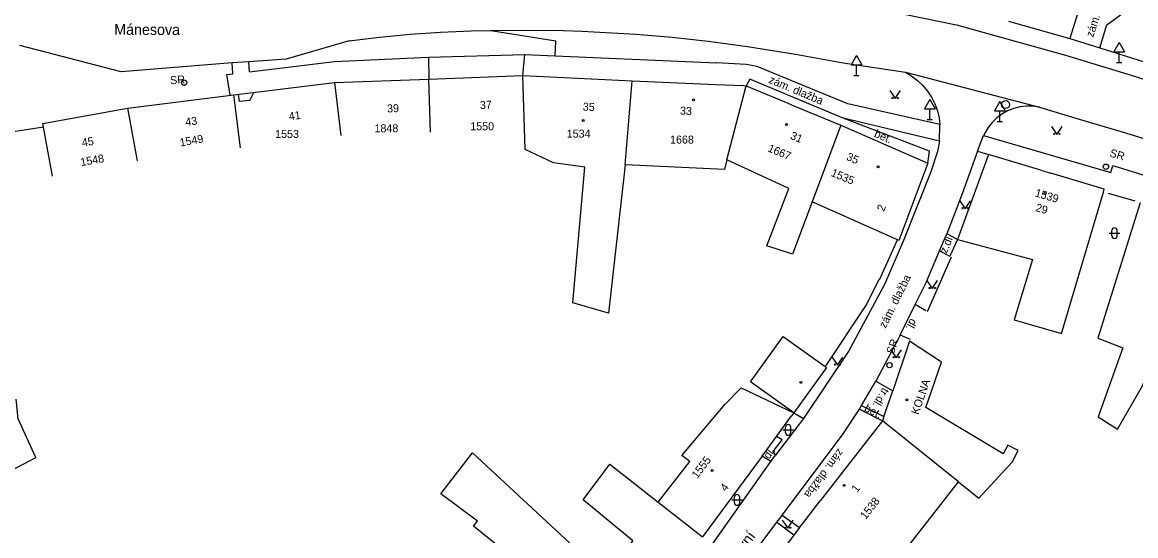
# Model space of a CAD drawing. Extents: x -584400 to -581602, y -1210894 to -1208793.
# Drawn here: x -582784 to -582679.7, y -1209713.3 to -1209665.2 of the extents above; entities that cross this region are included whole.
import ezdxf

# ---------------------------------------------------------------- set-up
doc = ezdxf.new("R2010")
doc.units = 0
for name, color, linetype in [('BUDOVY_MĚŘ', 7, 'Continuous'), ('BUDOVY_NEMĚŘ', 7, 'Continuous'), ('MAP_ZN_BP', 7, 'Continuous'), ('NÁZVY_ULIC_TOK_SMĚR', 7, 'Continuous'), ('POMOC_POPIS', 7, 'Continuous'), ('ROZHRANÍ_PLOCH', 7, 'Continuous'), ('ZELEŇ', 7, 'Continuous'), ('ZN_BUDOV', 7, 'Continuous'), ('ZN_DOPLŇKOVÉ', 7, 'Continuous'), ('ZN_KULTUR', 7, 'Continuous'), ('Č_POPIS_EVID', 7, 'Continuous')]:
    doc.layers.add(name, color=color, linetype=linetype)

msp = doc.modelspace()

# ---------------------------------------------------------------- linework, layer by layer
at = {"layer": 'BUDOVY_MĚŘ'}
for points in [[(-582754.77, -1209670.8), (-582745.93, -1209670.47)], [(-582745.75, -1209675.46), (-582745.93, -1209670.47), (-582737.1, -1209670.15)], [(-582727.54, -1209678.5), (-582729.09, -1209692.4), (-582732.43, -1209691.43), (-582731.29, -1209678.73), (-582734.23, -1209678.33), (-582736.9, -1209677.07), (-582737.1, -1209670.15)], [(-582737.1, -1209670.15), (-582726.87, -1209670.64), (-582719.02, -1209670.98)], [(-582727.54, -1209678.5), (-582726.87, -1209670.64)], [(-582763.57, -1209676.91), (-582764.18, -1209671.95), (-582754.77, -1209670.8), (-582754.17, -1209675.76)], [(-582718, -1209678.05), (-582716.2, -1209671.1)], [(-582716.44, -1209671.09), (-582716.2, -1209671.1), (-582712.56, -1209672.61)], [(-582774.15, -1209673.21), (-582764.18, -1209671.95)], [(-582781.19, -1209679.57), (-582782.09, -1209674.65), (-582774.15, -1209673.21)], [(-582774.15, -1209673.21), (-582773.25, -1209678.13)], [(-582711.71, -1209672.97), (-582707.32, -1209674.79), (-582699.17, -1209678.34), (-582701.9, -1209685.6), (-582702.02, -1209685.55)], [(-582707.32, -1209674.79), (-582709.99, -1209681.98)], [(-582688.48, -1209679.04), (-582693.49, -1209677.55), (-582696.38, -1209685.5)], [(-582718, -1209678.05), (-582718.23, -1209678.95), (-582727.54, -1209678.5)], [(-582709.99, -1209681.98), (-582711.86, -1209686.89), (-582714.26, -1209686.09), (-582712.19, -1209680.72), (-582718, -1209678.05)], [(-582682.72, -1209681.07), (-582682.64, -1209680.78), (-582687.64, -1209679.29)], [(-582696.38, -1209685.5), (-582689.37, -1209687.38), (-582691.07, -1209693.02), (-582686.66, -1209694.32), (-582682.72, -1209681.07)], [(-582702.02, -1209685.55), (-582709.99, -1209681.98)], [(-582679.27, -1209682.06), (-582683.24, -1209694.76), (-582680.9, -1209695.67), (-582683.22, -1209702.12), (-582681.4, -1209703.27), (-582679.05, -1209699.23), (-582678.15, -1209696.72), (-582674.37, -1209683.53)], [(-582711.73, -1209701.76), (-582715.79, -1209698.83), (-582712.73, -1209694.59), (-582708.79, -1209697.42)], [(-582700.87, -1209695.03), (-582702.46, -1209699.7)], [(-582696.29, -1209708.22), (-582694.39, -1209709.75), (-582692.13, -1209707.3), (-582691.26, -1209706.36), (-582690.71, -1209705.27), (-582691.68, -1209704.77), (-582692.1, -1209705.59), (-582699.34, -1209701.26), (-582697.9, -1209697), (-582700.87, -1209695.03)], [(-582708.79, -1209697.42), (-582708.67, -1209697.51), (-582711.73, -1209701.76), (-582711.93, -1209702.04)], [(-582724.42, -1209710.1), (-582721.48, -1209706.3), (-582722.2, -1209705.75), (-582718.17, -1209700.94), (-582716.66, -1209699.41), (-582711.73, -1209701.76)], [(-582703.28, -1209702.1), (-582703.41, -1209702.5), (-582709.24, -1209709.99)], [(-582696.29, -1209708.22), (-582703.41, -1209702.5)], [(-582714.17, -1209705.08), (-582713.34, -1209703.96)], [(-582733.42, -1209730.44), (-582739.17, -1209725.62), (-582736.94, -1209722.81), (-582738.31, -1209721.7), (-582735.85, -1209718.59), (-582739.88, -1209715.42), (-582739.13, -1209714.46), (-582741.74, -1209712.37), (-582741.37, -1209711.89), (-582744.8, -1209709.32), (-582741.84, -1209705.48), (-582732.31, -1209714.34), (-582729.19, -1209717.24)], [(-582714.7, -1209705.82), (-582720.27, -1209713.35)], [(-582729.19, -1209717.24), (-582726.81, -1209713.74), (-582731.46, -1209709.9), (-582728.97, -1209706.54), (-582724.42, -1209710.1)], [(-582705.47, -1209719.97), (-582696.29, -1209708.22)], [(-582724.42, -1209710.1), (-582720.27, -1209713.35)], [(-582711.18, -1209712.49), (-582710.91, -1209712.14)], [(-582711.18, -1209712.49), (-582711.73, -1209713.2), (-582711.82, -1209713.32), (-582718.23, -1209721.73)]]:
    msp.add_lwpolyline(points, dxfattribs=at)
at = {"layer": 'BUDOVY_NEMĚŘ'}
msp.add_lwpolyline([(-582787.4, -1209708.37), (-582782.75, -1209705.94), (-582784.39, -1209702.31), (-582784.59, -1209700.47)], dxfattribs=at)
at = {"layer": 'MAP_ZN_BP'}
for radius in [0.375, 0.0005]:
    msp.add_circle((-582691.88, -1209672.87), radius, dxfattribs=at)
at = {"layer": 'ROZHRANÍ_PLOCH'}
for points in [[(-582718.72, -1209662), (-582705.72, -1209663.62), (-582701.39, -1209664.38), (-582696.48, -1209665.39), (-582686.27, -1209668.23), (-582679.72, -1209670.23), (-582669.26, -1209673.76), (-582662.55, -1209676.1), (-582656.93, -1209678.26), (-582651.49, -1209680.82), (-582643.26, -1209685.25), (-582633.94, -1209691.11), (-582629.23, -1209694.13), (-582628.08, -1209694.87), (-582625.59, -1209696.57), (-582624.53, -1209697.45), (-582624.06, -1209697.85), (-582621.27, -1209700.31)], [(-582684.2, -1209661.34), (-582685.87, -1209666.69)], [(-582683.06, -1209667.54), (-582682.39, -1209665.4), (-582680.3, -1209663.86), (-582680.01, -1209662.57)], [(-582691.62, -1209665.05), (-582685.87, -1209666.69)], [(-582753.38, -1209666.9), (-582750.54, -1209666.54), (-582747.68, -1209666.27), (-582744.82, -1209666.08), (-582741.96, -1209665.96), (-582740.1, -1209665.93)], [(-582740.1, -1209665.93), (-582736.7, -1209665.9), (-582733.3, -1209665.94), (-582731.6, -1209666)], [(-582740.1, -1209665.93), (-582734.01, -1209666.9)], [(-582731.6, -1209666), (-582729.91, -1209666.07), (-582726.51, -1209666.27), (-582723.13, -1209666.56), (-582719.75, -1209666.92), (-582716.06, -1209667.41), (-582711.58, -1209668.15), (-582707.11, -1209668.97), (-582701.27, -1209669.84)], [(-582764.35, -1209668.96), (-582774.74, -1209669.8), (-582784.25, -1209667.33)], [(-582753.38, -1209666.9), (-582759.27, -1209668.62), (-582762.79, -1209668.86)], [(-582734.07, -1209668.3), (-582734.01, -1209666.9)], [(-582685.87, -1209666.69), (-582683.06, -1209667.54)], [(-582683.06, -1209667.54), (-582678.31, -1209669.06), (-582671.58, -1209671.34)], [(-582762.71, -1209669.79), (-582754.75, -1209668.84), (-582745.94, -1209668.43)], [(-582745.94, -1209668.43), (-582736.94, -1209668.18)], [(-582745.94, -1209668.43), (-582745.93, -1209670.47)], [(-582737.1, -1209670.15), (-582736.94, -1209668.18)], [(-582736.94, -1209668.18), (-582734.07, -1209668.3)], [(-582734.07, -1209668.3), (-582718.98, -1209668.97)], [(-582764.54, -1209671.99), (-582764.86, -1209670.05), (-582764.27, -1209669.98), (-582764.35, -1209668.96)], [(-582762.79, -1209668.86), (-582764.35, -1209668.96)], [(-582762.71, -1209669.79), (-582762.79, -1209668.86)], [(-582698.04, -1209674.72), (-582706.66, -1209672.79), (-582713.67, -1209669.92), (-582715.17, -1209669.31), (-582716.2, -1209669.11), (-582718.98, -1209668.97)], [(-582707.11, -1209674.14), (-582715.83, -1209670.49), (-582716.2, -1209671.1)], [(-582701.27, -1209669.84), (-582688.71, -1209673.1)], [(-582701.27, -1209669.84), (-582700.68, -1209670.19), (-582700.13, -1209670.6), (-582699.63, -1209671.08), (-582699.19, -1209671.6), (-582698.81, -1209672.18), (-582698.5, -1209672.8), (-582698.27, -1209673.44), (-582698.11, -1209674.11), (-582698.04, -1209674.72)], [(-582762.7, -1209672.47), (-582762.32, -1209671.72)], [(-582762.7, -1209672.47), (-582763.65, -1209672.59), (-582763.74, -1209671.89)], [(-582688.71, -1209673.1), (-582689.31, -1209673.01), (-582689.92, -1209673), (-582690.53, -1209673.07), (-582691.12, -1209673.22), (-582691.69, -1209673.45), (-582692.22, -1209673.75), (-582692.71, -1209674.11), (-582693.15, -1209674.54), (-582693.53, -1209675.01), (-582693.84, -1209675.54), (-582693.95, -1209675.77)], [(-582688.71, -1209673.1), (-582685, -1209674.22), (-582680.64, -1209675.5), (-582676.3, -1209676.86), (-582671.99, -1209678.3), (-582667.7, -1209679.81), (-582663.44, -1209681.39), (-582659.21, -1209683.05), (-582655.01, -1209684.79), (-582650.84, -1209686.6), (-582646.7, -1209688.48), (-582643.28, -1209690.11), (-582639.72, -1209692.56), (-582636.22, -1209695.08), (-582632.76, -1209697.66), (-582629.35, -1209700.31), (-582625.99, -1209703.02), (-582623.91, -1209704.79), (-582622.88, -1209707.01), (-582622.19, -1209708.42), (-582621.01, -1209710.52)], [(-582698.07, -1209676.3), (-582707.11, -1209674.14)], [(-582699.17, -1209678.34), (-582699.01, -1209677.24), (-582707.11, -1209674.14)], [(-582698.07, -1209676.3), (-582698.04, -1209674.72)], [(-582694.5, -1209677.23), (-582693.95, -1209675.77)], [(-582693.95, -1209675.77), (-582682.02, -1209679.24), (-582681.83, -1209678.58), (-582668.39, -1209682.75), (-582656.21, -1209687.04), (-582655.27, -1209687.42), (-582654.31, -1209687.88), (-582645.48, -1209692.43), (-582637.05, -1209697.78), (-582635.41, -1209698.92), (-582633.01, -1209700.74), (-582624.12, -1209707.95), (-582621.01, -1209710.52)], [(-582698.07, -1209676.3), (-582698.26, -1209677.25), (-582698.89, -1209679.17), (-582701.45, -1209685.61), (-582703.24, -1209689.72), (-582706.56, -1209695.94), (-582710.82, -1209702.28), (-582713.45, -1209705.71)], [(-582694.5, -1209677.23), (-582695.95, -1209681.23), (-582697.39, -1209684.97)], [(-582694.5, -1209677.23), (-582693.49, -1209677.55)], [(-582698.06, -1209686.56), (-582697.39, -1209684.97)], [(-582696.38, -1209685.5), (-582697.39, -1209684.97)], [(-582700.34, -1209691.6), (-582699.32, -1209689.54), (-582698.06, -1209686.56)], [(-582698.06, -1209686.56), (-582697.1, -1209687.08)], [(-582701.75, -1209694.46), (-582700.34, -1209691.6)], [(-582699.34, -1209692.2), (-582700.34, -1209691.6)], [(-582701.75, -1209694.46), (-582704.04, -1209698.77)], [(-582700.79, -1209694.87), (-582701.75, -1209694.46)], [(-582705.39, -1209701.07), (-582704.04, -1209698.77)], [(-582704.04, -1209698.77), (-582702.46, -1209699.7)], [(-582712.81, -1209711.33), (-582707.15, -1209703.8), (-582705.56, -1209701.39)], [(-582705.56, -1209701.39), (-582705.39, -1209701.07)], [(-582705.56, -1209701.39), (-582703.41, -1209702.5)], [(-582705.39, -1209701.07), (-582703.28, -1209702.1)], [(-582713.45, -1209705.71), (-582713.66, -1209705.37), (-582712.8, -1209704.26), (-582713.34, -1209703.96)], [(-582713.88, -1209706.31), (-582714.7, -1209705.82)], [(-582713.88, -1209706.31), (-582713.45, -1209705.71)], [(-582719.27, -1209713.95), (-582713.88, -1209706.31)], [(-582712.81, -1209711.33), (-582713.34, -1209712)], [(-582712.81, -1209711.33), (-582711.18, -1209712.49)], [(-582713.34, -1209712), (-582719.83, -1209720.67)]]:
    msp.add_lwpolyline(points, dxfattribs=at)
at = {"layer": 'ZELEŇ'}
msp.add_lwpolyline([(-582711.73, -1209701.76), (-582710.82, -1209702.28)], dxfattribs=at)
at = {"layer": 'ZN_BUDOV'}
for centre in [(-582721.13, -1209672.43), (-582731.45, -1209674.35), (-582712.42, -1209674.73), (-582703.82, -1209678.7), (-582688.17, -1209681.19), (-582711.06, -1209698.89), (-582701.14, -1209700.52), (-582719.36, -1209707.14), (-582707, -1209708.54)]:
    msp.add_circle(centre, 0.0875, dxfattribs=at)
at = {"layer": 'ZN_DOPLŇKOVÉ'}
for p, q in [((-582681.25, -1209667.04), (-582681.75, -1209667.91)), ((-582681.25, -1209667.04), (-582680.75, -1209667.91)), ((-582705.85, -1209668.28), (-582706.35, -1209669.15)), ((-582705.85, -1209668.28), (-582705.35, -1209669.15)), ((-582681.75, -1209667.91), (-582680.75, -1209667.91)), ((-582681.25, -1209668.91), (-582681.25, -1209667.91)), ((-582706.35, -1209669.15), (-582705.35, -1209669.15)), ((-582705.85, -1209670.15), (-582705.85, -1209669.15)), ((-582681.5, -1209668.91), (-582681, -1209668.91)), ((-582706.1, -1209670.15), (-582705.6, -1209670.15)), ((-582698.99, -1209672.38), (-582699.49, -1209673.25)), ((-582698.99, -1209672.38), (-582698.49, -1209673.25)), ((-582692.43, -1209672.57), (-582692.93, -1209673.44)), ((-582692.43, -1209672.57), (-582691.93, -1209673.44)), ((-582699.49, -1209673.25), (-582698.49, -1209673.25)), ((-582698.99, -1209674.25), (-582698.99, -1209673.25)), ((-582692.93, -1209673.44), (-582691.93, -1209673.44)), ((-582692.43, -1209674.44), (-582692.43, -1209673.44)), ((-582699.24, -1209674.25), (-582698.74, -1209674.25)), ((-582692.68, -1209674.44), (-582692.18, -1209674.44))]:
    msp.add_line(p, q, dxfattribs=at)
for points in [[(-582719.02, -1209670.98), (-582716.44, -1209671.09)], [(-582712.56, -1209672.61), (-582711.71, -1209672.97)], [(-582782.03, -1209674.98), (-582786.9, -1209675.72)], [(-582688.48, -1209679.04), (-582687.64, -1209679.29)], [(-582679.74, -1209681.92), (-582682.24, -1209681.21)], [(-582703.7, -1209689.28), (-582702.02, -1209685.55)], [(-582696.38, -1209685.5), (-582697.1, -1209687.08)], [(-582699.2, -1209692.26), (-582696.96, -1209687.14)], [(-582703.76, -1209689.24), (-582704.87, -1209691.52), (-582708.79, -1209697.42)], [(-582703.28, -1209702.1), (-582702.46, -1209699.7)], [(-582713.34, -1209703.96), (-582711.93, -1209702.04)], [(-582714.7, -1209705.82), (-582714.17, -1209705.08)], [(-582710.91, -1209712.14), (-582709.24, -1209709.99)], [(-582711.73, -1209713.2), (-582713.34, -1209712)]]:
    msp.add_lwpolyline(points, dxfattribs=at)
for centre, radius in [((-582768.84, -1209670.81), 0.25), ((-582768.84, -1209670.81), 0.0005), ((-582682.48, -1209678.69), 0.25), ((-582682.48, -1209678.69), 0.0005), ((-582702.76, -1209697.28), 0.25), ((-582702.76, -1209697.28), 0.0005)]:
    msp.add_circle(centre, radius, dxfattribs=at)
at = {"layer": 'ZN_KULTUR'}
for p, q in [((-582682.18, -1209684.91), (-582681.18, -1209684.91)), ((-582681.93, -1209685.16), (-582681.93, -1209684.66)), ((-582681.43, -1209685.16), (-582681.43, -1209684.66)), ((-582712.75, -1209703.35), (-582711.75, -1209703.35)), ((-582712.5, -1209703.6), (-582712.5, -1209703.1)), ((-582712, -1209703.6), (-582712, -1209703.1)), ((-582717.54, -1209709.91), (-582716.54, -1209709.91)), ((-582717.29, -1209710.16), (-582717.29, -1209709.66)), ((-582716.79, -1209710.16), (-582716.79, -1209709.66))]:
    msp.add_line(p, q, dxfattribs=at)
for points in [[(-582702.73, -1209671.55), (-582702.23, -1209672.3), (-582701.73, -1209671.55)], [(-582687.59, -1209674.91), (-582687.09, -1209675.66), (-582686.59, -1209674.91)], [(-582696.18, -1209681.87), (-582695.68, -1209682.62), (-582695.18, -1209681.87)], [(-582699.25, -1209689.35), (-582698.75, -1209690.1), (-582698.25, -1209689.35)], [(-582708.13, -1209696.52), (-582707.63, -1209697.27), (-582707.13, -1209696.52)], [(-582702.62, -1209695.84), (-582702.12, -1209696.59), (-582701.62, -1209695.84)], [(-582712.8, -1209711.81), (-582712.3, -1209712.56), (-582711.8, -1209711.81)]]:
    msp.add_lwpolyline(points, dxfattribs=at)
for centre in [(-582702.48, -1209672.25), (-582701.98, -1209672.25), (-582687.34, -1209675.61), (-582686.84, -1209675.61), (-582695.93, -1209682.57), (-582695.43, -1209682.57), (-582699, -1209690.05), (-582698.5, -1209690.05), (-582702.37, -1209696.54), (-582701.87, -1209696.54), (-582707.88, -1209697.22), (-582707.38, -1209697.22), (-582712.55, -1209712.51), (-582712.05, -1209712.51)]:
    msp.add_circle(centre, 0.05, dxfattribs=at)
for centre, start, end in [((-582681.68, -1209684.66), 0, 180), ((-582681.68, -1209685.16), 180, 360), ((-582712.25, -1209703.1), 0, 180), ((-582712.25, -1209703.6), 180, 360), ((-582717.04, -1209709.66), 0, 180), ((-582717.04, -1209710.16), 180, 360)]:
    msp.add_arc(centre, 0.25, start, end, dxfattribs=at)

# ---------------------------------------------------------------- texts
at = {"layer": 'NÁZVY_ULIC_TOK_SMĚR'}
for s, rotation, p in [('Mánesova', 359.6865, (-582775.4, -1209666.32)), ('Pastevní', 52.6919, (-582718.4, -1209717.45))]:
    msp.add_text(s, height=1, rotation=rotation, dxfattribs=at).set_placement(p)
at = {"layer": 'POMOC_POPIS'}
for s, rotation, p in [('zám.dl.', 72.2319, (-582683.68, -1209666.61)), ('SR', 4.3582, (-582770.13, -1209670.97)), ('zám. dlažba', 337.2869, (-582714.14, -1209670.81)), ('bet.', 336.4629, (-582704.26, -1209675.86)), ('SR', 343.405, (-582682.19, -1209677.71)), ('z.dl.', 67.1503, (-582697.41, -1209686.87)), ('zám. dlažba', 63.7564, (-582703.12, -1209693.88)), ('dl.', 241.4949, (-582700.77, -1209692.85)), ('SR', 70.8725, (-582702.37, -1209696.3)), ('KOLNA', 70.8725, (-582700.05, -1209701.97)), ('tr.dl.', 239.5889, (-582703.39, -1209699.33)), ('bet.', 332.6936, (-582705.19, -1209701.54)), ('dl.', 54.3721, (-582714.04, -1209706.14)), ('zám. dlažba', 233.0693, (-582707.55, -1209705.05))]:
    msp.add_text(s, height=0.75, rotation=rotation, dxfattribs=at).set_placement(p)
at = {"layer": 'Č_POPIS_EVID'}
for s, rotation, p in [('37', 2.05, (-582741.12, -1209673.29)), ('35', 357.263, (-582731.51, -1209673.42)), ('41', 6.9562, (-582759, -1209674.34)), ('39', 2.1695, (-582749.82, -1209673.61)), ('33', 357.4999, (-582722.4, -1209673.8)), ('43', 7.0215, (-582768.69, -1209674.87)), ('45', 9.1965, (-582778.37, -1209676.81)), ('1549', 10.2794, (-582769.19, -1209676.8)), ('31', 337.4315, (-582712.12, -1209676.05)), ('1667', 337.4351, (-582714.23, -1209677.23)), ('1548', 10.2794, (-582778.49, -1209678.64)), ('35', 336.2524, (-582706.86, -1209678.02)), ('1535', 337.4351, (-582708.31, -1209679.53)), ('1539', 343.422, (-582689.19, -1209681.45)), ('29', 343.8119, (-582689.13, -1209682.83)), ('2', 69.4943, (-582703.27, -1209682.93)), ('1555', 53.0002, (-582720.77, -1209707.96)), ('4', 52.7672, (-582718.1, -1209709.17)), ('1', 52.1507, (-582705.8, -1209709.27)), ('1538', 52.1507, (-582704.99, -1209711.79))]:
    msp.add_text(s, height=0.75, rotation=rotation, dxfattribs=at).set_placement(p)
for s, p in [('1848', (-582751.01, -1209675.46)), ('1550', (-582742.04, -1209675.27)), ('1553', (-582760.32, -1209675.99)), ('1534', (-582733, -1209675.96)), ('1668', (-582723.32, -1209676.52))]:
    msp.add_text(s, height=0.75, dxfattribs=at).set_placement(p)

doc.saveas('drawing.dxf')
